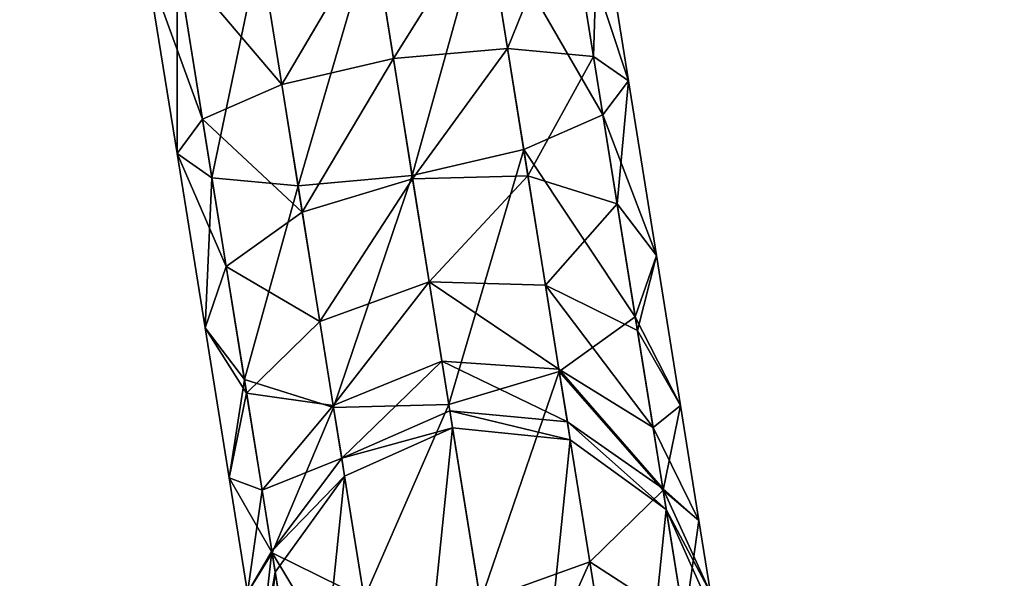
# Model space of a CAD drawing. Extents: x -119 to 115, y -117 to 205.
# Tile 386 of 656: x 13.45 to 19.91, y -109.42 to -105.76. Entities that reach past the tile are written whole.
import ezdxf

# ---------------------------------------------------------------- set-up
doc = ezdxf.new("R2010")
doc.units = 0
doc.header["$LTSCALE"] = 25.4
doc.layers.get('0').update_dxf_attribs({"color": 13, "linetype": 'CONTINUOUS'})

# ---------------------------------------------------------------- blocks, each defined once
blk = doc.blocks.new('HOTEL-8982-9301_STL')
at = {"color": 254}
mesh = blk.add_polyface(dxfattribs=at)
corners = [(18.788, -8.8668, 1169.703), (18.6052, -3.9699, 1169.703), (18.4262, 0.5595, 1169.703), (19.3452, -13.4887, 1169.703), (19.907, -18.2335, 1169.703), (20.8586, -22.9156, 1169.703), (21.7761, -27.4797, 1169.703), (23.1353, -32.1877, 1169.703), (24.3832, -36.5455, 1169.703), (26.1603, -41.2434, 1169.703), (27.7113, -45.3722, 1169.703), (29.9133, -50.0224, 1169.703), (31.7389, -53.9024, 1169.703), (34.3693, -58.4662, 1169.703), (36.4398, -62.0809, 1169.703), (39.4988, -66.5188, 1169.703), (41.7835, -69.8547, 1169.703), (45.2676, -74.1265, 1169.703), (47.7355, -77.1732, 1169.703), (51.6373, -81.2386, 1169.703), (54.257, -83.989, 1169.703), (58.5655, -87.8079, 1169.703), (61.3059, -90.258, 1169.703), (66.0061, -93.7906, 1169.703), (68.8363, -95.9394, 1169.703), (73.9096, -99.147, 1169.703), (76.7995, -100.9965, 1169.703), (82.2234, -103.8413, 1169.703), (85.1438, -105.3964, 1169.703), (90.8922, -107.8423, 1169.703), (93.8151, -109.1106, 1169.703), (99.8582, -111.1235, 1169.703), (102.7571, -112.115, 1169.703), (109.0618, -113.6628, 1169.703), (111.9119, -114.3902, 1169.703), (118.4418, -115.4436, 1169.703), (121.2201, -115.9213, 1169.703), (127.9358, -116.4539, 1169.703), (130.6213, -116.6984, 1169.703), (137.4805, -116.687, 1169.703), (140.0545, -116.7166, 1169.703), (147.0124, -116.1413, 1169.703), (149.4586, -115.9756, 1169.703), (156.4682, -114.8205, 1169.703), (158.7726, -114.4803, 1169.703), (165.7848, -112.7334, 1169.703), (167.9361, -112.2404, 1169.703), (174.9003, -109.8938, 1169.703), (176.8896, -109.2704, 1169.703), (183.754, -106.3207, 1169.703), (185.5751, -105.5896, 1169.703), (192.287, -102.0378, 1169.703), (193.9363, -101.2218, 1169.703), (200.4426, -97.0736, 1169.703), (201.9188, -96.1954, 1169.703), (208.1663, -91.4612, 1169.703), (209.4711, -90.5429, 1169.703), (215.4069, -85.2379, 1169.703), (216.544, -84.3011, 1169.703), (222.1162, -78.4452, 1169.703), (223.0917, -77.5104, 1169.703), (228.2494, -71.1281, 1169.703), (229.0718, -70.2148, 1169.703), (233.7659, -63.3355, 1169.703), (234.4454, -62.4617, 1169.703), (238.6288, -55.1192, 1169.703), (239.1777, -54.3014, 1169.703), (242.8058, -46.5339, 1169.703), (243.2381, -45.7867, 1169.703), (246.2692, -37.6367, 1169.703), (246.6001, -36.9729, 1169.703), (248.9958, -28.4867, 1169.703), (249.242, -27.9171, 1169.703), (250.9675, -19.145, 1169.703), (251.1467, -18.6782, 1169.703), (252.1713, -9.6737, 1169.703), (252.3018, -9.3159, 1169.703), (252.599, -0.1357, 1169.703), (252.6997, 0.109, 1169.703), (18.6435, 5.5775, 1169.703), (18.8242, 9.9844, 1169.703), (19.4599, 15.0901, 1169.703), (19.9793, 19.3467, 1169.703), (21.049, 24.5045, 1169.703), (21.8839, 28.5856, 1169.703), (23.4001, 33.758, 1169.703), (24.5258, 37.6414, 1169.703), (26.4977, 42.7891, 1169.703), (27.8879, 46.4552, 1169.703), (30.3211, 51.5377, 1169.703), (31.9482, 54.9699, 1169.703), (34.8448, 59.9455, 1169.703), (36.6806, 63.1302, 1169.703), (40.0388, 67.9566, 1169.703), (42.0542, 70.8833, 1169.703), (45.8685, 75.5177, 1169.703), (48.0342, 78.1789, 1169.703), (52.2951, 82.5785, 1169.703), (54.582, 84.9696, 1169.703), (59.2758, 89.0919, 1169.703), (61.6549, 91.2114, 1169.703), (66.7643, 95.0147, 1169.703), (69.2071, 96.8639, 1169.703), (74.7105, 100.3074, 1169.703), (77.1897, 101.8903, 1169.703), (83.0617, 104.9348, 1169.703), (85.5508, 106.2581, 1169.703), (91.7623, 108.8661, 1169.703), (94.2363, 109.9389, 1169.703), (100.7544, 112.0751, 1169.703), (103.1899, 112.9089, 1169.703), (109.9782, 114.5405, 1169.703), (112.3533, 115.1488, 1169.703), (119.3722, 116.2459, 1169.703), (121.6673, 116.6441, 1169.703), (128.8739, 117.1799, 1169.703), (131.0714, 117.3851, 1169.703), (138.4202, 117.3363, 1169.703), (140.5047, 117.3669, 1169.703), (147.9474, 116.7141, 1169.703), (149.9059, 116.5898, 1169.703), (157.3923, 115.3174, 1169.703), (159.2141, 115.0587, 1169.703), (166.6918, 113.1555, 1169.703), (168.3688, 112.7835, 1169.703), (175.7842, 110.2429, 1169.703), (177.3109, 109.7791, 1169.703), (184.609, 106.5987, 1169.703), (185.9821, 106.0649, 1169.703), (193.1073, 102.2474, 1169.703), (194.3264, 101.665, 1169.703), (201.2227, 97.2179, 1169.703), (202.2896, 96.6079, 1169.703), (208.9012, 91.5437, 1169.703), (209.8201, 90.9265, 1169.703), (216.0916, 85.2625, 1169.703), (216.8689, 84.6575, 1169.703), (222.746, 78.416, 1169.703), (223.3905, 77.8417, 1169.703), (228.8203, 71.05, 1169.703), (229.3424, 70.5232, 1169.703), (234.274, 63.2134, 1169.703), (234.6862, 62.7495, 1169.703), (239.0708, 54.9583, 1169.703), (239.3871, 54.571, 1169.703), (243.1787, 46.3397, 1169.703), (243.4147, 46.0407, 1169.703), (246.5705, 37.4149, 1169.703), (246.7428, 37.214, 1169.703), (249.2236, 28.2434, 1169.703), (249.3498, 28.1482, 1169.703), (251.1202, 18.8861, 1169.703), (251.219, 18.902, 1169.703), (252.2479, 9.4054, 1169.703), (252.338, 9.5353, 1169.703)]
mesh.append_faces([[corners[k] for k in face] for face in [(0, 1, 2), (1, 0, 3), (3, 4, 5), (5, 6, 7), (7, 8, 9), (9, 10, 11), (11, 12, 13), (13, 14, 15), (15, 16, 17), (17, 18, 19), (19, 20, 21), (21, 22, 23), (23, 24, 25), (25, 26, 27), (27, 28, 29), (29, 30, 31), (31, 32, 33), (33, 34, 35), (35, 36, 37), (37, 38, 39), (39, 40, 41), (41, 42, 43), (43, 44, 45), (45, 46, 47), (47, 48, 49), (49, 50, 51), (51, 52, 53), (53, 54, 55), (55, 56, 57), (57, 58, 59), (59, 60, 61), (61, 62, 63), (63, 64, 65), (65, 66, 67), (67, 68, 69), (69, 70, 71), (71, 72, 73), (73, 74, 75), (75, 76, 77), (2, 79, 80), (79, 2, 1), (80, 81, 82), (82, 83, 84), (84, 85, 86), (86, 87, 88), (88, 89, 90), (90, 91, 92), (92, 93, 94), (94, 95, 96), (96, 97, 98), (98, 99, 100), (100, 101, 102), (102, 103, 104), (104, 105, 106), (106, 107, 108), (108, 109, 110), (110, 111, 112), (112, 113, 114), (114, 115, 116), (116, 117, 118), (118, 119, 120), (120, 121, 122), (122, 123, 124), (124, 125, 126), (126, 127, 128), (128, 129, 130), (130, 131, 132), (132, 133, 134), (134, 135, 136), (136, 137, 138), (138, 139, 140), (140, 141, 142), (142, 143, 144), (144, 145, 146), (146, 147, 148), (148, 149, 150), (150, 151, 152), (152, 153, 154), (154, 77, 78)]], dxfattribs={"vtx0": -1, "vtx1": -1, "color": 254})
mesh.append_faces([[corners[k] for k in face] for face in [(3, 0, 4), (5, 4, 6), (7, 6, 8), (9, 8, 10), (11, 10, 12), (13, 12, 14), (15, 14, 16), (17, 16, 18), (19, 18, 20), (21, 20, 22), (23, 22, 24), (25, 24, 26), (27, 26, 28), (29, 28, 30), (31, 30, 32), (33, 32, 34), (35, 34, 36), (37, 36, 38), (39, 38, 40), (41, 40, 42), (43, 42, 44), (45, 44, 46), (47, 46, 48), (49, 48, 50), (51, 50, 52), (53, 52, 54), (55, 54, 56), (57, 56, 58), (59, 58, 60), (61, 60, 62), (63, 62, 64), (65, 64, 66), (67, 66, 68), (69, 68, 70), (71, 70, 72), (73, 72, 74), (75, 74, 76), (77, 76, 78), (80, 79, 81), (82, 81, 83), (84, 83, 85), (86, 85, 87), (88, 87, 89), (90, 89, 91), (92, 91, 93), (94, 93, 95), (96, 95, 97), (98, 97, 99), (100, 99, 101), (102, 101, 103), (104, 103, 105), (106, 105, 107), (108, 107, 109), (110, 109, 111), (112, 111, 113), (114, 113, 115), (116, 115, 117), (118, 117, 119), (120, 119, 121), (122, 121, 123), (124, 123, 125), (126, 125, 127), (128, 127, 129), (130, 129, 131), (132, 131, 133), (134, 133, 135), (136, 135, 137), (138, 137, 139), (140, 139, 141), (142, 141, 143), (144, 143, 145), (146, 145, 147), (148, 147, 149), (150, 149, 151), (152, 151, 153), (154, 153, 77)]], dxfattribs={"vtx0": -1, "vtx2": -1, "color": 254})
mesh = blk.add_polyface(dxfattribs=at)
corners = [(18.4262, 0.5595, 1316.9185), (18.6435, 5.5775, 1316.9185), (18.6052, -3.9699, 1316.9185), (18.8242, 9.9844, 1316.9185), (19.4599, 15.0901, 1316.9185), (19.9793, 19.3467, 1316.9185), (21.049, 24.5045, 1316.9185), (21.8839, 28.5856, 1316.9185), (23.4001, 33.758, 1316.9185), (24.5258, 37.6414, 1316.9185), (26.4977, 42.7891, 1316.9185), (27.8879, 46.4552, 1316.9185), (30.3211, 51.5377, 1316.9185), (31.9482, 54.9699, 1316.9185), (34.8448, 59.9455, 1316.9185), (36.6806, 63.1302, 1316.9185), (40.0388, 67.9566, 1316.9185), (42.0542, 70.8833, 1316.9185), (45.8685, 75.5177, 1316.9185), (48.0342, 78.1789, 1316.9185), (52.2951, 82.5785, 1316.9185), (54.582, 84.9696, 1316.9185), (59.2758, 89.0919, 1316.9185), (61.6549, 91.2114, 1316.9185), (66.7643, 95.0147, 1316.9185), (69.2071, 96.8639, 1316.9185), (74.7105, 100.3074, 1316.9185), (77.1897, 101.8903, 1316.9185), (83.0617, 104.9348, 1316.9185), (85.5508, 106.2581, 1316.9185), (91.7623, 108.8661, 1316.9185), (94.2363, 109.9389, 1316.9185), (100.7544, 112.0751, 1316.9185), (103.1899, 112.9089, 1316.9185), (109.9782, 114.5405, 1316.9185), (112.3533, 115.1488, 1316.9185), (119.3722, 116.2459, 1316.9185), (121.6673, 116.6441, 1316.9185), (128.8739, 117.1799, 1316.9185), (131.0714, 117.3851, 1316.9185), (138.4202, 117.3363, 1316.9185), (140.5047, 117.3669, 1316.9185), (147.9474, 116.7141, 1316.9185), (149.9059, 116.5898, 1316.9185), (157.3923, 115.3174, 1316.9185), (159.2141, 115.0587, 1316.9185), (166.6918, 113.1555, 1316.9185), (168.3688, 112.7835, 1316.9185), (175.7842, 110.2429, 1316.9185), (177.3109, 109.7791, 1316.9185), (184.609, 106.5987, 1316.9185), (185.9821, 106.0649, 1316.9185), (193.1073, 102.2474, 1316.9185), (194.3264, 101.665, 1316.9185), (201.2227, 97.2179, 1316.9185), (202.2896, 96.6079, 1316.9185), (208.9012, 91.5437, 1316.9185), (209.8201, 90.9265, 1316.9185), (216.0916, 85.2625, 1316.9185), (216.8689, 84.6575, 1316.9185), (222.746, 78.416, 1316.9185), (223.3905, 77.8417, 1316.9185), (228.8203, 71.05, 1316.9185), (229.3424, 70.5232, 1316.9185), (234.274, 63.2134, 1316.9185), (234.6862, 62.7495, 1316.9185), (239.0708, 54.9583, 1316.9185), (239.3871, 54.571, 1316.9185), (243.1787, 46.3397, 1316.9185), (243.4147, 46.0407, 1316.9185), (246.5705, 37.4149, 1316.9185), (246.7428, 37.214, 1316.9185), (249.2236, 28.2434, 1316.9185), (249.3498, 28.1482, 1316.9185), (251.1202, 18.8861, 1316.9185), (251.219, 18.902, 1316.9185), (252.2479, 9.4054, 1316.9185), (252.338, 9.5353, 1316.9185), (252.599, -0.1357, 1316.9185), (252.6997, 0.109, 1316.9185), (18.788, -8.8668, 1316.9185), (19.3452, -13.4887, 1316.9185), (19.907, -18.2335, 1316.9185), (20.8586, -22.9156, 1316.9185), (21.7761, -27.4797, 1316.9185), (23.1353, -32.1877, 1316.9185), (24.3832, -36.5455, 1316.9185), (26.1603, -41.2434, 1316.9185), (27.7113, -45.3722, 1316.9185), (29.9133, -50.0224, 1316.9185), (31.7389, -53.9024, 1316.9185), (34.3693, -58.4662, 1316.9185), (36.4398, -62.0809, 1316.9185), (39.4988, -66.5188, 1316.9185), (41.7835, -69.8547, 1316.9185), (45.2676, -74.1265, 1316.9185), (47.7355, -77.1732, 1316.9185), (51.6373, -81.2386, 1316.9185), (54.257, -83.989, 1316.9185), (58.5655, -87.8079, 1316.9185), (61.3059, -90.258, 1316.9185), (66.0061, -93.7906, 1316.9185), (68.8363, -95.9394, 1316.9185), (73.9096, -99.147, 1316.9185), (76.7995, -100.9965, 1316.9185), (82.2234, -103.8413, 1316.9185), (85.1438, -105.3964, 1316.9185), (90.8922, -107.8423, 1316.9185), (93.8151, -109.1106, 1316.9185), (99.8582, -111.1235, 1316.9185), (102.7571, -112.115, 1316.9185), (109.0618, -113.6628, 1316.9185), (111.9119, -114.3902, 1316.9185), (118.4418, -115.4436, 1316.9185), (121.2201, -115.9213, 1316.9185), (127.9358, -116.4539, 1316.9185), (130.6213, -116.6984, 1316.9185), (137.4805, -116.687, 1316.9185), (140.0545, -116.7166, 1316.9185), (147.0124, -116.1413, 1316.9185), (149.4586, -115.9756, 1316.9185), (156.4682, -114.8205, 1316.9185), (158.7726, -114.4803, 1316.9185), (165.7848, -112.7334, 1316.9185), (167.9361, -112.2404, 1316.9185), (174.9003, -109.8938, 1316.9185), (176.8896, -109.2704, 1316.9185), (183.754, -106.3207, 1316.9185), (185.5751, -105.5896, 1316.9185), (192.287, -102.0378, 1316.9185), (193.9363, -101.2218, 1316.9185), (200.4426, -97.0736, 1316.9185), (201.9188, -96.1954, 1316.9185), (208.1663, -91.4612, 1316.9185), (209.4711, -90.5429, 1316.9185), (215.4069, -85.2379, 1316.9185), (216.544, -84.3011, 1316.9185), (222.1162, -78.4452, 1316.9185), (223.0917, -77.5104, 1316.9185), (228.2494, -71.1281, 1316.9185), (229.0718, -70.2148, 1316.9185), (233.7659, -63.3355, 1316.9185), (234.4454, -62.4617, 1316.9185), (238.6288, -55.1192, 1316.9185), (239.1777, -54.3014, 1316.9185), (242.8058, -46.5339, 1316.9185), (243.2381, -45.7867, 1316.9185), (246.2692, -37.6367, 1316.9185), (246.6001, -36.9729, 1316.9185), (248.9958, -28.4867, 1316.9185), (249.242, -27.9171, 1316.9185), (250.9675, -19.145, 1316.9185), (251.1467, -18.6782, 1316.9185), (252.1713, -9.6737, 1316.9185), (252.3018, -9.3159, 1316.9185)]
mesh.append_faces([[corners[k] for k in face] for face in [(1, 3, 4), (4, 5, 6), (6, 7, 8), (8, 9, 10), (10, 11, 12), (12, 13, 14), (14, 15, 16), (16, 17, 18), (18, 19, 20), (20, 21, 22), (22, 23, 24), (24, 25, 26), (26, 27, 28), (28, 29, 30), (30, 31, 32), (32, 33, 34), (34, 35, 36), (36, 37, 38), (38, 39, 40), (40, 41, 42), (42, 43, 44), (44, 45, 46), (46, 47, 48), (48, 49, 50), (50, 51, 52), (52, 53, 54), (54, 55, 56), (56, 57, 58), (58, 59, 60), (60, 61, 62), (62, 63, 64), (64, 65, 66), (66, 67, 68), (68, 69, 70), (70, 71, 72), (72, 73, 74), (74, 75, 76), (76, 77, 78), (80, 81, 82), (82, 83, 84), (84, 85, 86), (86, 87, 88), (88, 89, 90), (90, 91, 92), (92, 93, 94), (94, 95, 96), (96, 97, 98), (98, 99, 100), (100, 101, 102), (102, 103, 104), (104, 105, 106), (106, 107, 108), (108, 109, 110), (110, 111, 112), (112, 113, 114), (114, 115, 116), (116, 117, 118), (118, 119, 120), (120, 121, 122), (122, 123, 124), (124, 125, 126), (126, 127, 128), (128, 129, 130), (130, 131, 132), (132, 133, 134), (134, 135, 136), (136, 137, 138), (138, 139, 140), (140, 141, 142), (142, 143, 144), (144, 145, 146), (146, 147, 148), (148, 149, 150), (150, 151, 152), (152, 153, 154), (154, 78, 79)]], dxfattribs={"vtx0": -1, "vtx1": -1, "color": 254})
mesh.append_faces([[corners[k] for k in face] for face in [(0, 1, 2), (1, 0, 3), (4, 3, 5), (6, 5, 7), (8, 7, 9), (10, 9, 11), (12, 11, 13), (14, 13, 15), (16, 15, 17), (18, 17, 19), (20, 19, 21), (22, 21, 23), (24, 23, 25), (26, 25, 27), (28, 27, 29), (30, 29, 31), (32, 31, 33), (34, 33, 35), (36, 35, 37), (38, 37, 39), (40, 39, 41), (42, 41, 43), (44, 43, 45), (46, 45, 47), (48, 47, 49), (50, 49, 51), (52, 51, 53), (54, 53, 55), (56, 55, 57), (58, 57, 59), (60, 59, 61), (62, 61, 63), (64, 63, 65), (66, 65, 67), (68, 67, 69), (70, 69, 71), (72, 71, 73), (74, 73, 75), (76, 75, 77), (78, 77, 79), (2, 80, 0), (80, 2, 81), (82, 81, 83), (84, 83, 85), (86, 85, 87), (88, 87, 89), (90, 89, 91), (92, 91, 93), (94, 93, 95), (96, 95, 97), (98, 97, 99), (100, 99, 101), (102, 101, 103), (104, 103, 105), (106, 105, 107), (108, 107, 109), (110, 109, 111), (112, 111, 113), (114, 113, 115), (116, 115, 117), (118, 117, 119), (120, 119, 121), (122, 121, 123), (124, 123, 125), (126, 125, 127), (128, 127, 129), (130, 129, 131), (132, 131, 133), (134, 133, 135), (136, 135, 137), (138, 137, 139), (140, 139, 141), (142, 141, 143), (144, 143, 145), (146, 145, 147), (148, 147, 149), (150, 149, 151), (152, 151, 153), (154, 153, 78)]], dxfattribs={"vtx0": -1, "vtx2": -1, "color": 254})
blk = doc.blocks.new('HOTEL-8982-9301_1_STL')
at = {"color": 7}
mesh = blk.add_polyface(dxfattribs=at)
corners = [(154.0117, -106.3856, 1196.9067), (153.2416, -105.0523, 1197.6451), (153.4922, -106.613, 1197.437), (153.7837, -104.9653, 1197.0961)]
mesh.append_faces([[corners[k] for k in face] for face in [(0, 1, 2), (1, 0, 3)]], dxfattribs={"vtx0": -1, "color": 7})
mesh = blk.add_polyface(dxfattribs=at)
corners = [(153.7837, -104.9653, 1195.5961), (153.3856, -105.9491, 1194.9275), (153.2416, -105.0523, 1195.047), (153.9502, -106.0023, 1195.4578)]
mesh.append_faces([[corners[k] for k in face] for face in [(0, 1, 2), (1, 0, 3)]], dxfattribs={"vtx0": -1, "color": 7})
mesh = blk.add_polyface(dxfattribs=at)
corners = [(154.1794, -106.1621, 1196.1823), (153.7837, -104.9653, 1197.0961), (154.0117, -106.3856, 1196.9067), (153.9821, -104.9334, 1196.3461)]
mesh.append_faces([[corners[k] for k in face] for face in [(0, 1, 2), (1, 0, 3)]], dxfattribs={"vtx0": -1, "color": 7})
mesh = blk.add_polyface(dxfattribs=at)
corners = [(153.9502, -106.0023, 1195.4578), (153.9821, -104.9334, 1196.3461), (154.1794, -106.1621, 1196.1823), (153.7837, -104.9653, 1195.5961)]
mesh.append_faces([[corners[k] for k in face] for face in [(0, 1, 2), (1, 0, 3)]], dxfattribs={"vtx0": -1, "color": 7})
mesh = blk.add_polyface(dxfattribs=at)
corners = [(152.7599, -106.7832, 1197.6311), (153.2416, -105.0523, 1197.6451), (152.5011, -105.1712, 1197.8461), (153.4922, -106.613, 1197.437)]
mesh.append_faces([[corners[k] for k in face] for face in [(0, 1, 2), (1, 0, 3)]], dxfattribs={"vtx0": -1, "color": 7})
mesh = blk.add_polyface(dxfattribs=at)
corners = [(153.2416, -105.0523, 1195.047), (152.6368, -106.0166, 1194.7334), (152.5011, -105.1712, 1194.8461), (153.3856, -105.9491, 1194.9275)]
mesh.append_faces([[corners[k] for k in face] for face in [(0, 1, 2), (1, 0, 3)]], dxfattribs={"vtx0": -1, "color": 7})
mesh = blk.add_polyface(dxfattribs=at)
corners = [(152.5011, -105.1712, 1194.8461), (151.9045, -106.1868, 1194.9275), (151.7606, -105.2901, 1195.047), (152.6368, -106.0166, 1194.7334)]
mesh.append_faces([[corners[k] for k in face] for face in [(0, 1, 2), (1, 0, 3)]], dxfattribs={"vtx0": -1, "color": 7})
mesh = blk.add_polyface(dxfattribs=at)
corners = [(152.0111, -106.8508, 1197.437), (152.5011, -105.1712, 1197.8461), (151.7606, -105.2901, 1197.6451), (152.7599, -106.7832, 1197.6311)]
mesh.append_faces([[corners[k] for k in face] for face in [(0, 1, 2), (1, 0, 3)]], dxfattribs={"vtx0": -1, "color": 7})
mesh = blk.add_polyface(dxfattribs=at)
corners = [(151.2185, -105.3771, 1195.5961), (151.9045, -106.1868, 1194.9275), (151.385, -106.4142, 1195.4578), (151.7606, -105.2901, 1195.047)]
mesh.append_faces([[corners[k] for k in face] for face in [(0, 1, 2), (1, 0, 3)]], dxfattribs={"vtx0": -1, "color": 7})
mesh = blk.add_polyface(dxfattribs=at)
corners = [(151.4465, -106.7975, 1196.9067), (151.7606, -105.2901, 1197.6451), (151.2185, -105.3771, 1197.0961), (152.0111, -106.8508, 1197.437)]
mesh.append_faces([[corners[k] for k in face] for face in [(0, 1, 2), (1, 0, 3)]], dxfattribs={"vtx0": -1, "color": 7})
mesh = blk.add_polyface(dxfattribs=at)
corners = [(151.0201, -105.409, 1196.3461), (151.385, -106.4142, 1195.4578), (151.2173, -106.6377, 1196.1823), (151.2185, -105.3771, 1195.5961)]
mesh.append_faces([[corners[k] for k in face] for face in [(0, 1, 2), (1, 0, 3)]], dxfattribs={"vtx0": -1, "color": 7})
mesh = blk.add_polyface(dxfattribs=at)
corners = [(151.2185, -105.3771, 1197.0961), (151.2173, -106.6377, 1196.1823), (151.4465, -106.7975, 1196.9067), (151.0201, -105.409, 1196.3461)]
mesh.append_faces([[corners[k] for k in face] for face in [(0, 1, 2), (1, 0, 3)]], dxfattribs={"vtx0": -1, "color": 7})
mesh = blk.add_polyface(dxfattribs=at)
corners = [(153.3856, -105.9491, 1194.9275), (152.7633, -106.8044, 1194.4028), (152.6368, -106.0166, 1194.7334), (153.5197, -106.7847, 1194.5769)]
mesh.append_faces([[corners[k] for k in face] for face in [(0, 1, 2), (1, 0, 3)]], dxfattribs={"vtx0": -1, "color": 7})
mesh = blk.add_polyface(dxfattribs=at)
corners = [(153.9502, -106.0023, 1195.4578), (153.5197, -106.7847, 1194.5769), (153.3856, -105.9491, 1194.9275), (154.1053, -106.9687, 1195.0524)]
mesh.append_faces([[corners[k] for k in face] for face in [(0, 1, 2), (1, 0, 3)]], dxfattribs={"vtx0": -1, "color": 7})
mesh = blk.add_polyface(dxfattribs=at)
corners = [(152.6368, -106.0166, 1194.7334), (152.0387, -107.0224, 1194.5769), (151.9045, -106.1868, 1194.9275), (152.7633, -106.8044, 1194.4028)]
mesh.append_faces([[corners[k] for k in face] for face in [(0, 1, 2), (1, 0, 3)]], dxfattribs={"vtx0": -1, "color": 7})
mesh = blk.add_polyface(dxfattribs=at)
corners = [(154.1053, -106.9687, 1195.0524), (154.1794, -106.1621, 1196.1823), (154.3632, -107.3071, 1195.7019), (153.9502, -106.0023, 1195.4578)]
mesh.append_faces([[corners[k] for k in face] for face in [(0, 1, 2), (1, 0, 3)]], dxfattribs={"vtx0": -1, "color": 7})
mesh = blk.add_polyface(dxfattribs=at)
corners = [(151.385, -106.4142, 1195.4578), (152.0387, -107.0224, 1194.5769), (151.5401, -107.3805, 1195.0524), (151.9045, -106.1868, 1194.9275)]
mesh.append_faces([[corners[k] for k in face] for face in [(0, 1, 2), (1, 0, 3)]], dxfattribs={"vtx0": -1, "color": 7})
mesh = blk.add_polyface(dxfattribs=at)
corners = [(154.3632, -107.3071, 1195.7019), (154.0117, -106.3856, 1196.9067), (154.2242, -107.7092, 1196.3514), (154.1794, -106.1621, 1196.1823)]
mesh.append_faces([[corners[k] for k in face] for face in [(0, 1, 2), (1, 0, 3)]], dxfattribs={"vtx0": -1, "color": 7})
mesh = blk.add_polyface(dxfattribs=at)
corners = [(154.2242, -107.7092, 1196.3514), (153.4922, -106.613, 1197.437), (153.7256, -108.0673, 1196.8269), (154.0117, -106.3856, 1196.9067)]
mesh.append_faces([[corners[k] for k in face] for face in [(0, 1, 2), (1, 0, 3)]], dxfattribs={"vtx0": -1, "color": 7})
mesh = blk.add_polyface(dxfattribs=at)
corners = [(151.2173, -106.6377, 1196.1823), (151.5401, -107.3805, 1195.0524), (151.4011, -107.7826, 1195.7019), (151.385, -106.4142, 1195.4578)]
mesh.append_faces([[corners[k] for k in face] for face in [(0, 1, 2), (1, 0, 3)]], dxfattribs={"vtx0": -1, "color": 7})
mesh = blk.add_polyface(dxfattribs=at)
corners = [(151.4465, -106.7975, 1196.9067), (151.4011, -107.7826, 1195.7019), (151.659, -108.121, 1196.3514), (151.2173, -106.6377, 1196.1823)]
mesh.append_faces([[corners[k] for k in face] for face in [(0, 1, 2), (1, 0, 3)]], dxfattribs={"vtx0": -1, "color": 7})
mesh = blk.add_polyface(dxfattribs=at)
corners = [(153.0011, -108.2854, 1197.001), (153.4922, -106.613, 1197.437), (152.7599, -106.7832, 1197.6311), (153.7256, -108.0673, 1196.8269)]
mesh.append_faces([[corners[k] for k in face] for face in [(0, 1, 2), (1, 0, 3)]], dxfattribs={"vtx0": -1, "color": 7})
mesh = blk.add_polyface(dxfattribs=at)
corners = [(152.2446, -108.3051, 1196.8269), (152.7599, -106.7832, 1197.6311), (152.0111, -106.8508, 1197.437), (153.0011, -108.2854, 1197.001)]
mesh.append_faces([[corners[k] for k in face] for face in [(0, 1, 2), (1, 0, 3)]], dxfattribs={"vtx0": -1, "color": 7})
mesh = blk.add_polyface(dxfattribs=at)
corners = [(153.5197, -106.7847, 1194.5769), (152.8719, -107.4808, 1193.8772), (152.7633, -106.8044, 1194.4028), (153.6349, -107.5022, 1194.0193)]
mesh.append_faces([[corners[k] for k in face] for face in [(0, 1, 2), (1, 0, 3)]], dxfattribs={"vtx0": -1, "color": 7})
mesh = blk.add_polyface(dxfattribs=at)
corners = [(153.6349, -107.5022, 1194.0193), (154.1053, -106.9687, 1195.0524), (154.2386, -107.7985, 1194.4075), (153.5197, -106.7847, 1194.5769)]
mesh.append_faces([[corners[k] for k in face] for face in [(0, 1, 2), (1, 0, 3)]], dxfattribs={"vtx0": -1, "color": 7})
mesh = blk.add_polyface(dxfattribs=at)
corners = [(151.659, -108.121, 1196.3514), (152.0111, -106.8508, 1197.437), (151.4465, -106.7975, 1196.9067), (152.2446, -108.3051, 1196.8269)]
mesh.append_faces([[corners[k] for k in face] for face in [(0, 1, 2), (1, 0, 3)]], dxfattribs={"vtx0": -1, "color": 7})
mesh = blk.add_polyface(dxfattribs=at)
corners = [(152.7633, -106.8044, 1194.4028), (152.1539, -107.74, 1194.0193), (152.0387, -107.0224, 1194.5769), (152.8719, -107.4808, 1193.8772)]
mesh.append_faces([[corners[k] for k in face] for face in [(0, 1, 2), (1, 0, 3)]], dxfattribs={"vtx0": -1, "color": 7})
mesh = blk.add_polyface(dxfattribs=at)
corners = [(154.2386, -107.7985, 1194.4075), (154.3632, -107.3071, 1195.7019), (154.521, -108.2903, 1194.9379), (154.1053, -106.9687, 1195.0524)]
mesh.append_faces([[corners[k] for k in face] for face in [(0, 1, 2), (1, 0, 3)]], dxfattribs={"vtx0": -1, "color": 7})
mesh = blk.add_polyface(dxfattribs=at)
corners = [(151.5401, -107.3805, 1195.0524), (152.1539, -107.74, 1194.0193), (151.6733, -108.2104, 1194.4075), (152.0387, -107.0224, 1194.5769)]
mesh.append_faces([[corners[k] for k in face] for face in [(0, 1, 2), (1, 0, 3)]], dxfattribs={"vtx0": -1, "color": 7})
mesh = blk.add_polyface(dxfattribs=at)
corners = [(154.521, -108.2903, 1194.9379), (154.2242, -107.7092, 1196.3514), (154.4067, -108.8458, 1195.4681), (154.3632, -107.3071, 1195.7019)]
mesh.append_faces([[corners[k] for k in face] for face in [(0, 1, 2), (1, 0, 3)]], dxfattribs={"vtx0": -1, "color": 7})
mesh = blk.add_polyface(dxfattribs=at)
corners = [(151.4011, -107.7826, 1195.7019), (151.6733, -108.2104, 1194.4075), (151.559, -108.7658, 1194.9379), (151.5401, -107.3805, 1195.0524)]
mesh.append_faces([[corners[k] for k in face] for face in [(0, 1, 2), (1, 0, 3)]], dxfattribs={"vtx0": -1, "color": 7})
mesh = blk.add_polyface(dxfattribs=at)
corners = [(152.2423, -108.2906, 1193.2925), (152.8719, -107.4808, 1193.8772), (152.9552, -107.9999, 1193.192), (152.1539, -107.74, 1194.0193)]
mesh.append_faces([[corners[k] for k in face] for face in [(0, 1, 2), (1, 0, 3)]], dxfattribs={"vtx0": -1, "color": 7})
mesh = blk.add_polyface(dxfattribs=at)
corners = [(152.8719, -107.4808, 1193.8772), (153.7233, -108.0529, 1193.2925), (152.9552, -107.9999, 1193.192), (153.6349, -107.5022, 1194.0193)]
mesh.append_faces([[corners[k] for k in face] for face in [(0, 1, 2), (1, 0, 3)]], dxfattribs={"vtx0": -1, "color": 7})
mesh = blk.add_polyface(dxfattribs=at)
corners = [(153.6349, -107.5022, 1194.0193), (154.3408, -108.4353, 1193.567), (153.7233, -108.0529, 1193.2925), (154.2386, -107.7985, 1194.4075)]
mesh.append_faces([[corners[k] for k in face] for face in [(0, 1, 2), (1, 0, 3)]], dxfattribs={"vtx0": -1, "color": 7})
mesh = blk.add_polyface(dxfattribs=at)
corners = [(151.6733, -108.2104, 1194.4075), (152.2423, -108.2906, 1193.2925), (151.7756, -108.8471, 1193.567), (152.1539, -107.74, 1194.0193)]
mesh.append_faces([[corners[k] for k in face] for face in [(0, 1, 2), (1, 0, 3)]], dxfattribs={"vtx0": -1, "color": 7})
mesh = blk.add_polyface(dxfattribs=at)
corners = [(154.4067, -108.8458, 1195.4681), (153.7256, -108.0673, 1196.8269), (153.9261, -109.3161, 1195.8563), (154.2242, -107.7092, 1196.3514)]
mesh.append_faces([[corners[k] for k in face] for face in [(0, 1, 2), (1, 0, 3)]], dxfattribs={"vtx0": -1, "color": 7})
mesh = blk.add_polyface(dxfattribs=at)
corners = [(151.659, -108.121, 1196.3514), (151.559, -108.7658, 1194.9379), (151.8415, -109.2576, 1195.4681), (151.4011, -107.7826, 1195.7019)]
mesh.append_faces([[corners[k] for k in face] for face in [(0, 1, 2), (1, 0, 3)]], dxfattribs={"vtx0": -1, "color": 7})
mesh = blk.add_polyface(dxfattribs=at)
corners = [(154.3408, -108.4353, 1193.567), (154.521, -108.2903, 1194.9379), (154.6422, -109.0447, 1193.942), (154.2386, -107.7985, 1194.4075)]
mesh.append_faces([[corners[k] for k in face] for face in [(0, 1, 2), (1, 0, 3)]], dxfattribs={"vtx0": -1, "color": 7})
mesh = blk.add_polyface(dxfattribs=at)
corners = [(152.2979, -108.6367, 1192.4462), (152.9552, -107.9999, 1193.192), (153.0076, -108.3262, 1192.3942), (152.2423, -108.2906, 1193.2925)]
mesh.append_faces([[corners[k] for k in face] for face in [(0, 1, 2), (1, 0, 3)]], dxfattribs={"vtx0": -1, "color": 7})
mesh = blk.add_polyface(dxfattribs=at)
corners = [(152.9552, -107.9999, 1193.192), (153.7789, -108.399, 1192.4462), (153.0076, -108.3262, 1192.3942), (153.7233, -108.0529, 1193.2925)]
mesh.append_faces([[corners[k] for k in face] for face in [(0, 1, 2), (1, 0, 3)]], dxfattribs={"vtx0": -1, "color": 7})
mesh = blk.add_polyface(dxfattribs=at)
corners = [(153.2081, -109.5753, 1195.9984), (153.7256, -108.0673, 1196.8269), (153.0011, -108.2854, 1197.001), (153.9261, -109.3161, 1195.8563)]
mesh.append_faces([[corners[k] for k in face] for face in [(0, 1, 2), (1, 0, 3)]], dxfattribs={"vtx0": -1, "color": 7})
mesh = blk.add_polyface(dxfattribs=at)
corners = [(153.7233, -108.0529, 1193.2925), (154.4051, -108.8356, 1192.5883), (153.7789, -108.399, 1192.4462), (154.3408, -108.4353, 1193.567)]
mesh.append_faces([[corners[k] for k in face] for face in [(0, 1, 2), (1, 0, 3)]], dxfattribs={"vtx0": -1, "color": 7})
mesh = blk.add_polyface(dxfattribs=at)
corners = [(152.2446, -108.3051, 1196.8269), (151.8415, -109.2576, 1195.4681), (152.4451, -109.5539, 1195.8563), (151.659, -108.121, 1196.3514)]
mesh.append_faces([[corners[k] for k in face] for face in [(0, 1, 2), (1, 0, 3)]], dxfattribs={"vtx0": -1, "color": 7})
mesh = blk.add_polyface(dxfattribs=at)
corners = [(151.559, -108.7658, 1194.9379), (151.7756, -108.8471, 1193.567), (151.6801, -109.5203, 1193.942), (151.6733, -108.2104, 1194.4075)]
mesh.append_faces([[corners[k] for k in face] for face in [(0, 1, 2), (1, 0, 3)]], dxfattribs={"vtx0": -1, "color": 7})
mesh = blk.add_polyface(dxfattribs=at)
corners = [(151.7756, -108.8471, 1193.567), (152.2979, -108.6367, 1192.4462), (151.8398, -109.2474, 1192.5883), (152.2423, -108.2906, 1193.2925)]
mesh.append_faces([[corners[k] for k in face] for face in [(0, 1, 2), (1, 0, 3)]], dxfattribs={"vtx0": -1, "color": 7})
mesh = blk.add_polyface(dxfattribs=at)
corners = [(152.4451, -109.5539, 1195.8563), (153.0011, -108.2854, 1197.001), (152.2446, -108.3051, 1196.8269), (153.2081, -109.5753, 1195.9984)]
mesh.append_faces([[corners[k] for k in face] for face in [(0, 1, 2), (1, 0, 3)]], dxfattribs={"vtx0": -1, "color": 7})
mesh = blk.add_polyface(dxfattribs=at)
corners = [(152.2979, -108.6367, 1192.4462), (153.0255, -108.4375, 1191.538), (152.3168, -108.7548, 1191.538), (153.0076, -108.3262, 1192.3942)]
mesh.append_faces([[corners[k] for k in face] for face in [(0, 1, 2), (1, 0, 3)]], dxfattribs={"vtx0": -1, "color": 7})
mesh = blk.add_polyface(dxfattribs=at)
corners = [(153.0076, -108.3262, 1192.3942), (153.7979, -108.517, 1191.538), (153.0255, -108.4375, 1191.538), (153.7789, -108.399, 1192.4462)]
mesh.append_faces([[corners[k] for k in face] for face in [(0, 1, 2), (1, 0, 3)]], dxfattribs={"vtx0": -1, "color": 7})
mesh = blk.add_polyface(dxfattribs=at)
corners = [(154.6422, -109.0447, 1193.942), (154.4067, -108.8458, 1195.4681), (154.5467, -109.7179, 1194.317), (154.521, -108.2903, 1194.9379)]
mesh.append_faces([[corners[k] for k in face] for face in [(0, 1, 2), (1, 0, 3)]], dxfattribs={"vtx0": -1, "color": 7})
mesh = blk.add_polyface(dxfattribs=at)
corners = [(153.7789, -108.399, 1192.4462), (154.427, -108.9721, 1191.538), (153.7979, -108.517, 1191.538), (154.4051, -108.8356, 1192.5883)]
mesh.append_faces([[corners[k] for k in face] for face in [(0, 1, 2), (1, 0, 3)]], dxfattribs={"vtx0": -1, "color": 7})
mesh = blk.add_polyface(dxfattribs=at)
corners = [(151.8617, -109.3839, 1166.1898), (152.0995, -110.865, 1166.1898), (151.7822, -110.1563, 1166.1898), (152.3168, -108.7548, 1166.1898), (152.7286, -111.32, 1166.1898), (153.0255, -108.4375, 1166.1898), (153.501, -111.3996, 1166.1898), (153.7979, -108.517, 1166.1898), (154.2097, -111.0823, 1166.1898), (154.427, -108.9721, 1166.1898), (154.6647, -110.4531, 1166.1898), (154.7443, -109.6808, 1166.1898)]
mesh.append_faces([[corners[k] for k in face] for face in [(0, 1, 2), (10, 9, 11)]], dxfattribs={"vtx0": -1, "color": 7})
mesh.append_faces([[corners[k] for k in face] for face in [(1, 3, 4), (4, 5, 6), (6, 7, 8), (8, 9, 10)]], dxfattribs={"vtx0": -1, "vtx1": -1, "color": 7})
mesh.append_faces([[corners[k] for k in face] for face in [(1, 0, 3), (4, 3, 5), (6, 5, 7), (8, 7, 9)]], dxfattribs={"vtx0": -1, "vtx2": -1, "color": 7})
mesh = blk.add_polyface(dxfattribs=at)
corners = [(152.3168, -108.7548, 1191.538), (153.0255, -108.4375, 1166.1898), (152.3168, -108.7548, 1166.1898), (153.0255, -108.4375, 1191.538)]
mesh.append_faces([[corners[k] for k in face] for face in [(0, 1, 2), (1, 0, 3)]], dxfattribs={"vtx0": -1, "color": 7})
mesh = blk.add_polyface(dxfattribs=at)
corners = [(153.0255, -108.4375, 1191.538), (153.7979, -108.517, 1166.1898), (153.0255, -108.4375, 1166.1898), (153.7979, -108.517, 1191.538)]
mesh.append_faces([[corners[k] for k in face] for face in [(0, 1, 2), (1, 0, 3)]], dxfattribs={"vtx0": -1, "color": 7})
mesh = blk.add_polyface(dxfattribs=at)
corners = [(154.4051, -108.8356, 1192.5883), (154.6422, -109.0447, 1193.942), (154.7183, -109.519, 1192.7823), (154.3408, -108.4353, 1193.567)]
mesh.append_faces([[corners[k] for k in face] for face in [(0, 1, 2), (1, 0, 3)]], dxfattribs={"vtx0": -1, "color": 7})
mesh = blk.add_polyface(dxfattribs=at)
corners = [(153.7979, -108.517, 1191.538), (154.427, -108.9721, 1166.1898), (153.7979, -108.517, 1166.1898), (154.427, -108.9721, 1191.538)]
mesh.append_faces([[corners[k] for k in face] for face in [(0, 1, 2), (1, 0, 3)]], dxfattribs={"vtx0": -1, "color": 7})
mesh = blk.add_polyface(dxfattribs=at)
corners = [(151.8398, -109.2474, 1192.5883), (152.3168, -108.7548, 1191.538), (151.8617, -109.3839, 1191.538), (152.2979, -108.6367, 1192.4462)]
mesh.append_faces([[corners[k] for k in face] for face in [(0, 1, 2), (1, 0, 3)]], dxfattribs={"vtx0": -1, "color": 7})
mesh = blk.add_polyface(dxfattribs=at)
corners = [(151.8415, -109.2576, 1195.4681), (151.6801, -109.5203, 1193.942), (151.9815, -110.1297, 1194.317), (151.559, -108.7658, 1194.9379)]
mesh.append_faces([[corners[k] for k in face] for face in [(0, 1, 2), (1, 0, 3)]], dxfattribs={"vtx0": -1, "color": 7})
mesh = blk.add_polyface(dxfattribs=at)
corners = [(152.3168, -108.7548, 1191.538), (151.8617, -109.3839, 1166.1898), (151.8617, -109.3839, 1191.538), (152.3168, -108.7548, 1166.1898)]
mesh.append_faces([[corners[k] for k in face] for face in [(0, 1, 2), (1, 0, 3)]], dxfattribs={"vtx0": -1, "color": 7})
mesh = blk.add_polyface(dxfattribs=at)
corners = [(151.6801, -109.5203, 1193.942), (151.8398, -109.2474, 1192.5883), (151.7562, -109.9945, 1192.7823), (151.7756, -108.8471, 1193.567)]
mesh.append_faces([[corners[k] for k in face] for face in [(0, 1, 2), (1, 0, 3)]], dxfattribs={"vtx0": -1, "color": 7})
mesh = blk.add_polyface(dxfattribs=at)
corners = [(154.5467, -109.7179, 1194.317), (153.9261, -109.3161, 1195.8563), (154.08, -110.2744, 1194.5916), (154.4067, -108.8458, 1195.4681)]
mesh.append_faces([[corners[k] for k in face] for face in [(0, 1, 2), (1, 0, 3)]], dxfattribs={"vtx0": -1, "color": 7})
mesh = blk.add_polyface(dxfattribs=at)
corners = [(154.427, -108.9721, 1191.538), (154.7183, -109.519, 1192.7823), (154.7443, -109.6808, 1191.538), (154.4051, -108.8356, 1192.5883)]
mesh.append_faces([[corners[k] for k in face] for face in [(0, 1, 2), (1, 0, 3)]], dxfattribs={"vtx0": -1, "color": 7})
mesh = blk.add_polyface(dxfattribs=at)
corners = [(154.427, -108.9721, 1166.1898), (154.7443, -109.6808, 1191.538), (154.7443, -109.6808, 1166.1898), (154.427, -108.9721, 1191.538)]
mesh.append_faces([[corners[k] for k in face] for face in [(0, 1, 2), (1, 0, 3)]], dxfattribs={"vtx0": -1, "color": 7})
mesh = blk.add_polyface(dxfattribs=at)
corners = [(154.7183, -109.519, 1192.7823), (154.5467, -109.7179, 1194.317), (154.6347, -110.2662, 1192.9766), (154.6422, -109.0447, 1193.942)]
mesh.append_faces([[corners[k] for k in face] for face in [(0, 1, 2), (1, 0, 3)]], dxfattribs={"vtx0": -1, "color": 7})
mesh = blk.add_polyface(dxfattribs=at)
corners = [(151.7562, -109.9945, 1192.7823), (151.8617, -109.3839, 1191.538), (151.7822, -110.1563, 1191.538), (151.8398, -109.2474, 1192.5883)]
mesh.append_faces([[corners[k] for k in face] for face in [(0, 1, 2), (1, 0, 3)]], dxfattribs={"vtx0": -1, "color": 7})
mesh = blk.add_polyface(dxfattribs=at)
corners = [(152.5989, -110.5122, 1194.5916), (151.8415, -109.2576, 1195.4681), (151.9815, -110.1297, 1194.317), (152.4451, -109.5539, 1195.8563)]
mesh.append_faces([[corners[k] for k in face] for face in [(0, 1, 2), (1, 0, 3)]], dxfattribs={"vtx0": -1, "color": 7})
mesh = blk.add_polyface(dxfattribs=at)
corners = [(153.9261, -109.3161, 1195.8563), (153.3671, -110.5651, 1194.692), (154.08, -110.2744, 1194.5916), (153.2081, -109.5753, 1195.9984)]
mesh.append_faces([[corners[k] for k in face] for face in [(0, 1, 2), (1, 0, 3)]], dxfattribs={"vtx0": -1, "color": 7})
mesh = blk.add_polyface(dxfattribs=at)
corners = [(151.8617, -109.3839, 1191.538), (151.7822, -110.1563, 1166.1898), (151.7822, -110.1563, 1191.538), (151.8617, -109.3839, 1166.1898)]
mesh.append_faces([[corners[k] for k in face] for face in [(0, 1, 2), (1, 0, 3)]], dxfattribs={"vtx0": -1, "color": 7})
blk = doc.blocks.new('GRUPUJ_1')
at = {"color": 0}
for name, p in [('HOTEL-8982-9301_1_STL', (-17.5782, 116.8027, -9.6877)), ('HOTEL-8982-9301_STL', (-18.4262, 116.8027, -9.3968))]:
    blk.add_blockref(name, p, dxfattribs=at)

msp = doc.modelspace()

# ---------------------------------------------------------------- block references
at = {"color": 0}
msp.add_blockref('GRUPUJ_1', (-119.1577, -116.8027, -906.869), dxfattribs=at)

doc.saveas('drawing.dxf')
